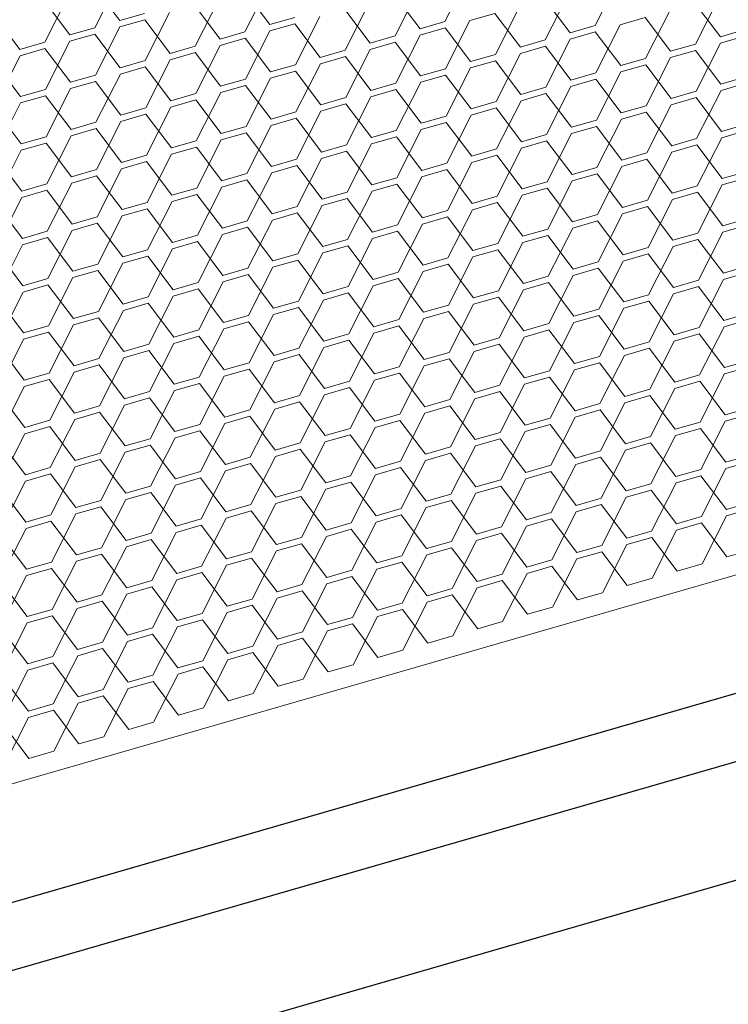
# Model space of a CAD drawing. Header units: millimetres. Extents: x 3925 to 5043, y -86 to 778.
# Tile 373 of 439: x 4920.66 to 4926.97, y 514.67 to 523.44. Entities that reach past the tile are written whole.
import ezdxf

# ---------------------------------------------------------------- set-up
doc = ezdxf.new("R2010")
doc.units = ezdxf.units.MM
doc.header["$LTSCALE"] = 46.255
doc.layers.add('H30K-DUST-FIDXF_CONTINUOUS_LINE', color=7, linetype='CONTINUOUS')
doc.layers.add('H30K-SPONGE-DXF_CONTINUOUS_LINE', color=7, linetype='CONTINUOUS')

msp = doc.modelspace()

# ---------------------------------------------------------------- linework, layer by layer
at = {"layer": 'H30K-DUST-FIDXF_CONTINUOUS_LINE', "color": 7, "linetype": 'Continuous', "lineweight": 0}
for p, q in [((4974.4435, 532.1964), (4911.206, 513.9186)), ((4921.3304, 523.3657), (4921.5477, 523.7944)), ((4924.4475, 523.4217), (4924.6648, 523.8504)), ((4925.7841, 523.3856), (4926.0014, 523.8143)), ((4921.5523, 523.4299), (4921.3258, 523.7303)), ((4922.889, 523.3937), (4922.6625, 523.6941)), ((4922.6671, 523.3296), (4922.8843, 523.7583)), ((4924.0037, 523.2935), (4924.221, 523.7221)), ((4921.1085, 523.3016), (4920.882, 523.602)), ((4920.8867, 523.2375), (4921.1039, 523.6661)), ((4922.2233, 523.2013), (4922.4406, 523.63)), ((4924.2256, 523.3576), (4923.9991, 523.658)), ((4925.5623, 523.3215), (4925.3358, 523.6219)), ((4925.3404, 523.2573), (4925.5576, 523.686)), ((4926.677, 523.2212), (4926.8943, 523.6499)), ((4922.4452, 523.2655), (4922.2187, 523.5659)), ((4923.7818, 523.2293), (4923.5553, 523.5297)), ((4923.5599, 523.1652), (4923.7772, 523.5939)), ((4924.8966, 523.1291), (4925.1139, 523.5577)), ((4926.2332, 523.0929), (4926.4505, 523.5216)), ((4926.8989, 523.2853), (4926.6724, 523.5857)), ((4920.6648, 523.1733), (4920.4383, 523.4737)), ((4921.5523, 523.4299), (4921.7742, 523.494)), ((4921.7749, 523.4376), (4921.553, 523.3735)), ((4922.0014, 523.1372), (4921.7749, 523.4376)), ((4921.7795, 523.0731), (4921.9968, 523.5017)), ((4922.889, 523.3937), (4923.1108, 523.4579)), ((4923.1162, 523.0369), (4923.3334, 523.4656)), ((4924.4528, 523.0008), (4924.6701, 523.4295)), ((4924.892, 523.4936), (4924.6701, 523.4295)), ((4925.1185, 523.1932), (4924.892, 523.4936)), ((4926.2286, 523.4575), (4926.0067, 523.3933)), ((4926.4551, 523.1571), (4926.2286, 523.4575)), ((4921.1085, 523.3016), (4921.3304, 523.3657)), ((4921.3358, 522.9448), (4921.553, 523.3735)), ((4923.1116, 523.4015), (4922.8897, 523.3373)), ((4923.3381, 523.1011), (4923.1116, 523.4015)), ((4924.2256, 523.3576), (4924.4475, 523.4217)), ((4924.4482, 523.3653), (4924.2263, 523.3012)), ((4924.6747, 523.0649), (4924.4482, 523.3653)), ((4925.5623, 523.3215), (4925.7841, 523.3856)), ((4925.7895, 522.9647), (4926.0067, 523.3933)), ((4926.8989, 523.2853), (4927.1208, 523.3495)), ((4921.3311, 523.3093), (4921.1093, 523.2452)), ((4921.5576, 523.0089), (4921.3311, 523.3093)), ((4922.4452, 523.2655), (4922.6671, 523.3296)), ((4922.6678, 523.2732), (4922.4459, 523.2091)), ((4922.8943, 522.9728), (4922.6678, 523.2732)), ((4922.6724, 522.9087), (4922.8897, 523.3373)), ((4923.7818, 523.2293), (4924.0037, 523.2935)), ((4924.0091, 522.8725), (4924.2263, 523.3012)), ((4925.1185, 523.1932), (4925.3404, 523.2573)), ((4925.3457, 522.8364), (4925.563, 523.2651)), ((4925.7849, 523.3292), (4925.563, 523.2651)), ((4926.0114, 523.0288), (4925.7849, 523.3292)), ((4927.1215, 523.2931), (4926.8996, 523.2289)), ((4920.6648, 523.1733), (4920.8867, 523.2375)), ((4920.8874, 523.1811), (4920.6655, 523.1169)), ((4921.1139, 522.8807), (4920.8874, 523.1811)), ((4920.892, 522.8165), (4921.1093, 523.2452)), ((4922.0014, 523.1372), (4922.2233, 523.2013)), ((4922.2286, 522.7804), (4922.4459, 523.2091)), ((4923.3381, 523.1011), (4923.5599, 523.1652)), ((4923.5653, 522.7443), (4923.7825, 523.1729)), ((4924.0044, 523.2371), (4923.7825, 523.1729)), ((4924.2309, 522.9367), (4924.0044, 523.2371)), ((4925.3411, 523.2009), (4925.1192, 523.1368)), ((4925.5676, 522.9005), (4925.3411, 523.2009)), ((4926.4551, 523.1571), (4926.677, 523.2212)), ((4926.6777, 523.1648), (4926.4558, 523.1007)), ((4926.9042, 522.8644), (4926.6777, 523.1648)), ((4926.6823, 522.8003), (4926.8996, 523.2289)), ((4920.4482, 522.6883), (4920.6655, 523.1169)), ((4921.7849, 522.6521), (4922.0021, 523.0808)), ((4922.224, 523.1449), (4922.0021, 523.0808)), ((4922.4505, 522.8445), (4922.224, 523.1449)), ((4923.5607, 523.1088), (4923.3388, 523.0447)), ((4923.7872, 522.8084), (4923.5607, 523.1088)), ((4924.6747, 523.0649), (4924.8966, 523.1291)), ((4924.9019, 522.7081), (4925.1192, 523.1368)), ((4926.0114, 523.0288), (4926.2332, 523.0929)), ((4926.2386, 522.672), (4926.4558, 523.1007)), ((4920.6701, 522.7524), (4920.4436, 523.0528)), ((4921.5576, 523.0089), (4921.7795, 523.0731)), ((4921.7802, 523.0167), (4921.5584, 522.9525)), ((4922.0067, 522.7163), (4921.7802, 523.0167)), ((4922.8943, 522.9728), (4923.1162, 523.0369)), ((4923.1215, 522.616), (4923.3388, 523.0447)), ((4924.2309, 522.9367), (4924.4528, 523.0008)), ((4924.4582, 522.5799), (4924.6754, 523.0085)), ((4924.8973, 523.0727), (4924.6754, 523.0085)), ((4925.1238, 522.7723), (4924.8973, 523.0727)), ((4926.234, 523.0365), (4926.0121, 522.9724)), ((4926.4605, 522.7361), (4926.234, 523.0365)), ((4921.1139, 522.8807), (4921.3358, 522.9448)), ((4921.3411, 522.5239), (4921.5584, 522.9525)), ((4922.4505, 522.8445), (4922.6724, 522.9087)), ((4922.6777, 522.4877), (4922.895, 522.9164)), ((4923.1169, 522.9805), (4922.895, 522.9164)), ((4923.3434, 522.6801), (4923.1169, 522.9805)), ((4924.4535, 522.9444), (4924.2317, 522.8803)), ((4924.68, 522.644), (4924.4535, 522.9444)), ((4925.5676, 522.9005), (4925.7895, 522.9647)), ((4925.7902, 522.9083), (4925.5683, 522.8441)), ((4926.0167, 522.6079), (4925.7902, 522.9083)), ((4925.7948, 522.5437), (4926.0121, 522.9724)), ((4926.9042, 522.8644), (4927.1261, 522.9285)), ((4920.6701, 522.7524), (4920.892, 522.8165)), ((4920.8973, 522.3956), (4921.1146, 522.8243)), ((4921.3365, 522.8884), (4921.1146, 522.8243)), ((4921.563, 522.588), (4921.3365, 522.8884)), ((4922.6731, 522.8523), (4922.4512, 522.7881)), ((4922.8996, 522.5519), (4922.6731, 522.8523)), ((4923.7872, 522.8084), (4924.0091, 522.8725)), ((4924.0098, 522.8161), (4923.7879, 522.752)), ((4924.2363, 522.5157), (4924.0098, 522.8161)), ((4924.0144, 522.4516), (4924.2317, 522.8803)), ((4925.1238, 522.7723), (4925.3457, 522.8364)), ((4925.351, 522.4155), (4925.5683, 522.8441)), ((4927.1268, 522.8721), (4926.9049, 522.808)), ((4920.8927, 522.7601), (4920.6708, 522.696)), ((4921.1192, 522.4597), (4920.8927, 522.7601)), ((4922.0067, 522.7163), (4922.2286, 522.7804)), ((4922.2293, 522.724), (4922.0075, 522.6599)), ((4922.4558, 522.4236), (4922.2293, 522.724)), ((4922.234, 522.3595), (4922.4512, 522.7881)), ((4923.3434, 522.6801), (4923.5653, 522.7443)), ((4923.5706, 522.3233), (4923.7879, 522.752)), ((4925.3464, 522.78), (4925.1245, 522.7159)), ((4925.5729, 522.4796), (4925.3464, 522.78)), ((4926.4605, 522.7361), (4926.6823, 522.8003)), ((4926.6831, 522.7439), (4926.4612, 522.6797)), ((4926.9096, 522.4435), (4926.6831, 522.7439)), ((4926.6877, 522.3793), (4926.9049, 522.808)), ((4920.4535, 522.2673), (4920.6708, 522.696)), ((4921.563, 522.588), (4921.7849, 522.6521)), ((4921.7902, 522.2312), (4922.0075, 522.6599)), ((4923.566, 522.6879), (4923.3441, 522.6237)), ((4923.7925, 522.3875), (4923.566, 522.6879)), ((4924.68, 522.644), (4924.9019, 522.7081)), ((4924.9026, 522.6517), (4924.6808, 522.5876)), ((4925.1291, 522.3513), (4924.9026, 522.6517)), ((4924.9073, 522.2872), (4925.1245, 522.7159)), ((4926.0167, 522.6079), (4926.2386, 522.672)), ((4926.2439, 522.2511), (4926.4612, 522.6797)), ((4920.6754, 522.3315), (4920.4489, 522.6319)), ((4921.7856, 522.5957), (4921.5637, 522.5316)), ((4922.0121, 522.2953), (4921.7856, 522.5957)), ((4922.8996, 522.5519), (4923.1215, 522.616)), ((4923.1222, 522.5596), (4922.9003, 522.4955)), ((4923.3487, 522.2592), (4923.1222, 522.5596)), ((4923.1268, 522.1951), (4923.3441, 522.6237)), ((4924.2363, 522.5157), (4924.4582, 522.5799)), ((4924.4635, 522.1589), (4924.6808, 522.5876)), ((4925.8001, 522.1228), (4926.0174, 522.5515)), ((4926.2393, 522.6156), (4926.0174, 522.5515)), ((4926.4658, 522.3152), (4926.2393, 522.6156)), ((4921.1192, 522.4597), (4921.3411, 522.5239)), ((4921.3418, 522.4675), (4921.1199, 522.4034)), ((4921.5683, 522.1671), (4921.3418, 522.4675)), ((4921.3464, 522.1029), (4921.5637, 522.5316)), ((4922.4558, 522.4236), (4922.6777, 522.4877)), ((4922.6831, 522.0668), (4922.9003, 522.4955)), ((4924.4589, 522.5235), (4924.237, 522.4593)), ((4924.6854, 522.2231), (4924.4589, 522.5235)), ((4925.5729, 522.4796), (4925.7948, 522.5437)), ((4925.7955, 522.4873), (4925.5736, 522.4232)), ((4926.022, 522.1869), (4925.7955, 522.4873)), ((4926.9096, 522.4435), (4927.1314, 522.5076)), ((4920.6754, 522.3315), (4920.8973, 522.3956)), ((4920.9026, 521.9747), (4921.1199, 522.4034)), ((4922.6784, 522.4314), (4922.4566, 522.3672)), ((4922.905, 522.1309), (4922.6784, 522.4314)), ((4923.7925, 522.3875), (4924.0144, 522.4516)), ((4924.0151, 522.3952), (4923.7932, 522.3311)), ((4924.2416, 522.0948), (4924.0151, 522.3952)), ((4924.0197, 522.0307), (4924.237, 522.4593)), ((4925.1291, 522.3513), (4925.351, 522.4155)), ((4925.3564, 521.9945), (4925.5736, 522.4232)), ((4926.4658, 522.3152), (4926.6877, 522.3793)), ((4926.693, 521.9584), (4926.9103, 522.3871)), ((4927.1322, 522.4512), (4926.9103, 522.3871)), ((4920.898, 522.3392), (4920.6761, 522.2751)), ((4921.1245, 522.0388), (4920.898, 522.3392)), ((4922.0121, 522.2953), (4922.234, 522.3595)), ((4922.2347, 522.3031), (4922.0128, 522.239)), ((4922.4612, 522.0027), (4922.2347, 522.3031)), ((4922.2393, 521.9385), (4922.4566, 522.3672)), ((4923.3487, 522.2592), (4923.5706, 522.3233)), ((4923.5759, 521.9024), (4923.7932, 522.3311)), ((4924.6854, 522.2231), (4924.9073, 522.2872)), ((4924.9126, 521.8663), (4925.1299, 522.295)), ((4925.3517, 522.3591), (4925.1299, 522.295)), ((4925.5782, 522.0587), (4925.3517, 522.3591)), ((4926.6884, 522.323), (4926.4665, 522.2588)), ((4926.9149, 522.0225), (4926.6884, 522.323)), ((4920.6808, 521.9105), (4920.4543, 522.211)), ((4920.4589, 521.8464), (4920.6761, 522.2751)), ((4921.5683, 522.1671), (4921.7902, 522.2312)), ((4921.7955, 521.8103), (4922.0128, 522.239)), ((4923.1322, 521.7741), (4923.3494, 522.2028)), ((4923.5713, 522.267), (4923.3494, 522.2028)), ((4923.7978, 521.9665), (4923.5713, 522.267)), ((4924.908, 522.2308), (4924.6861, 522.1667)), ((4925.1345, 521.9304), (4924.908, 522.2308)), ((4926.022, 522.1869), (4926.2439, 522.2511)), ((4926.2492, 521.8301), (4926.4665, 522.2588)), ((4921.3518, 521.682), (4921.569, 522.1107)), ((4921.7909, 522.1748), (4921.569, 522.1107)), ((4922.0174, 521.8744), (4921.7909, 522.1748)), ((4922.905, 522.1309), (4923.1268, 522.1951)), ((4923.1276, 522.1387), (4922.9057, 522.0746)), ((4923.3541, 521.8383), (4923.1276, 522.1387)), ((4924.2416, 522.0948), (4924.4635, 522.1589)), ((4924.4688, 521.738), (4924.6861, 522.1667)), ((4925.5782, 522.0587), (4925.8001, 522.1228)), ((4925.8055, 521.7019), (4926.0227, 522.1306)), ((4926.2446, 522.1947), (4926.0227, 522.1306)), ((4926.4711, 521.8943), (4926.2446, 522.1947)), ((4921.1245, 522.0388), (4921.3464, 522.1029)), ((4921.3471, 522.0466), (4921.1252, 521.9824)), ((4921.5736, 521.7462), (4921.3471, 522.0466)), ((4922.4612, 522.0027), (4922.6831, 522.0668)), ((4922.6884, 521.6459), (4922.9057, 522.0746)), ((4923.7978, 521.9665), (4924.0197, 522.0307)), ((4924.025, 521.6098), (4924.2423, 522.0384)), ((4924.4642, 522.1026), (4924.2423, 522.0384)), ((4924.6907, 521.8021), (4924.4642, 522.1026)), ((4925.8008, 522.0664), (4925.579, 522.0023)), ((4926.0273, 521.766), (4925.8008, 522.0664)), ((4926.9149, 522.0225), (4927.1368, 522.0867)), ((4927.1375, 522.0303), (4926.9156, 521.9662)), ((4920.6808, 521.9105), (4920.9026, 521.9747)), ((4920.908, 521.5538), (4921.1252, 521.9824)), ((4922.0174, 521.8744), (4922.2393, 521.9385)), ((4922.2446, 521.5176), (4922.4619, 521.9463)), ((4922.6838, 522.0104), (4922.4619, 521.9463)), ((4922.9103, 521.71), (4922.6838, 522.0104)), ((4924.0204, 521.9743), (4923.7985, 521.9102)), ((4924.2469, 521.6739), (4924.0204, 521.9743)), ((4925.1345, 521.9304), (4925.3564, 521.9945)), ((4925.3571, 521.9382), (4925.1352, 521.874)), ((4925.5836, 521.6378), (4925.3571, 521.9382)), ((4925.3617, 521.5736), (4925.579, 522.0023)), ((4926.4711, 521.8943), (4926.693, 521.9584)), ((4926.6983, 521.5375), (4926.9156, 521.9662)), ((4920.4642, 521.4255), (4920.6815, 521.8542)), ((4920.9034, 521.9183), (4920.6815, 521.8542)), ((4921.1299, 521.6179), (4920.9034, 521.9183)), ((4922.24, 521.8822), (4922.0181, 521.818)), ((4922.4665, 521.5818), (4922.24, 521.8822)), ((4923.3541, 521.8383), (4923.5759, 521.9024)), ((4923.5813, 521.4815), (4923.7985, 521.9102)), ((4924.6907, 521.8021), (4924.9126, 521.8663)), ((4924.9179, 521.4454), (4925.1352, 521.874)), ((4926.6937, 521.902), (4926.4718, 521.8379)), ((4926.9202, 521.6016), (4926.6937, 521.902)), ((4920.6861, 521.4896), (4920.4596, 521.79)), ((4921.5736, 521.7462), (4921.7955, 521.8103)), ((4921.8009, 521.3894), (4922.0181, 521.818)), ((4922.9103, 521.71), (4923.1322, 521.7741)), ((4923.1375, 521.3532), (4923.3548, 521.7819)), ((4923.5767, 521.846), (4923.3548, 521.7819)), ((4923.8032, 521.5456), (4923.5767, 521.846)), ((4924.9133, 521.8099), (4924.6914, 521.7458)), ((4925.1398, 521.5095), (4924.9133, 521.8099)), ((4926.0273, 521.766), (4926.2492, 521.8301)), ((4926.2499, 521.7738), (4926.0281, 521.7096)), ((4926.4765, 521.4734), (4926.2499, 521.7738)), ((4926.2546, 521.4092), (4926.4718, 521.8379)), ((4921.1299, 521.6179), (4921.3518, 521.682)), ((4921.3571, 521.2611), (4921.5744, 521.6898)), ((4921.7962, 521.7539), (4921.5744, 521.6898)), ((4922.0227, 521.4535), (4921.7962, 521.7539)), ((4923.1329, 521.7178), (4922.911, 521.6536)), ((4923.3594, 521.4174), (4923.1329, 521.7178)), ((4924.2469, 521.6739), (4924.4688, 521.738)), ((4924.4695, 521.6816), (4924.2476, 521.6175)), ((4924.696, 521.3812), (4924.4695, 521.6816)), ((4924.4741, 521.3171), (4924.6914, 521.7458)), ((4925.5836, 521.6378), (4925.8055, 521.7019)), ((4925.8108, 521.281), (4926.0281, 521.7096)), ((4921.3525, 521.6256), (4921.1306, 521.5615)), ((4921.579, 521.3252), (4921.3525, 521.6256)), ((4922.4665, 521.5818), (4922.6884, 521.6459)), ((4922.6891, 521.5895), (4922.4672, 521.5254)), ((4922.9156, 521.2891), (4922.6891, 521.5895)), ((4922.6937, 521.225), (4922.911, 521.6536)), ((4923.8032, 521.5456), (4924.025, 521.6098)), ((4924.0304, 521.1888), (4924.2476, 521.6175)), ((4925.8062, 521.6455), (4925.5843, 521.5814)), ((4926.0327, 521.3451), (4925.8062, 521.6455)), ((4926.9202, 521.6016), (4927.1421, 521.6658)), ((4927.1428, 521.6094), (4926.9209, 521.5452)), ((4920.6861, 521.4896), (4920.908, 521.5538)), ((4920.9087, 521.4974), (4920.6868, 521.4332)), ((4921.1352, 521.197), (4920.9087, 521.4974)), ((4920.9133, 521.1328), (4921.1306, 521.5615)), ((4922.0227, 521.4535), (4922.2446, 521.5176)), ((4922.25, 521.0967), (4922.4672, 521.5254)), ((4924.0258, 521.5534), (4923.8039, 521.4892)), ((4924.2523, 521.253), (4924.0258, 521.5534)), ((4925.1398, 521.5095), (4925.3617, 521.5736)), ((4925.3624, 521.5172), (4925.1405, 521.4531)), ((4925.5889, 521.2168), (4925.3624, 521.5172)), ((4925.367, 521.1527), (4925.5843, 521.5814)), ((4926.4765, 521.4734), (4926.6983, 521.5375)), ((4926.7037, 521.1166), (4926.9209, 521.5452)), ((4920.4695, 521.0046), (4920.6868, 521.4332)), ((4922.2453, 521.4612), (4922.0235, 521.3971)), ((4922.4718, 521.1608), (4922.2453, 521.4612)), ((4923.3594, 521.4174), (4923.5813, 521.4815)), ((4923.582, 521.4251), (4923.3601, 521.361)), ((4923.8085, 521.1247), (4923.582, 521.4251)), ((4923.5866, 521.0606), (4923.8039, 521.4892)), ((4924.696, 521.3812), (4924.9179, 521.4454)), ((4924.9233, 521.0244), (4925.1405, 521.4531)), ((4926.0327, 521.3451), (4926.2546, 521.4092)), ((4926.2599, 520.9883), (4926.4772, 521.417)), ((4926.6991, 521.4811), (4926.4772, 521.417)), ((4926.9256, 521.1807), (4926.6991, 521.4811)), ((4920.6914, 521.0687), (4920.4649, 521.3691)), ((4921.579, 521.3252), (4921.8009, 521.3894)), ((4921.8016, 521.333), (4921.5797, 521.2688)), ((4922.0281, 521.0326), (4921.8016, 521.333)), ((4921.8062, 520.9684), (4922.0235, 521.3971)), ((4922.9156, 521.2891), (4923.1375, 521.3532)), ((4923.1428, 520.9323), (4923.3601, 521.361)), ((4924.4795, 520.8962), (4924.6967, 521.3248)), ((4924.9186, 521.389), (4924.6967, 521.3248)), ((4925.1451, 521.0886), (4924.9186, 521.389)), ((4926.2553, 521.3528), (4926.0334, 521.2887)), ((4926.4818, 521.0524), (4926.2553, 521.3528)), ((4921.1352, 521.197), (4921.3571, 521.2611)), ((4921.3624, 520.8402), (4921.5797, 521.2688)), ((4923.1382, 521.2968), (4922.9163, 521.2327)), ((4923.3647, 520.9964), (4923.1382, 521.2968)), ((4924.2523, 521.253), (4924.4741, 521.3171)), ((4924.4749, 521.2607), (4924.253, 521.1966)), ((4924.7014, 520.9603), (4924.4749, 521.2607)), ((4925.5889, 521.2168), (4925.8108, 521.281)), ((4925.8161, 520.86), (4926.0334, 521.2887)), ((4926.9256, 521.1807), (4927.1474, 521.2448)), ((4921.3578, 521.2047), (4921.1359, 521.1406)), ((4921.5843, 520.9043), (4921.3578, 521.2047)), ((4922.4718, 521.1608), (4922.6937, 521.225)), ((4922.6944, 521.1686), (4922.4726, 521.1044)), ((4922.9209, 520.8682), (4922.6944, 521.1686)), ((4922.6991, 520.804), (4922.9163, 521.2327)), ((4923.8085, 521.1247), (4924.0304, 521.1888)), ((4924.0357, 520.7679), (4924.253, 521.1966)), ((4925.1451, 521.0886), (4925.367, 521.1527)), ((4925.3724, 520.7318), (4925.5896, 521.1604)), ((4925.8115, 521.2246), (4925.5896, 521.1604)), ((4926.038, 520.9242), (4925.8115, 521.2246)), ((4927.1482, 521.1884), (4926.9263, 521.1243)), ((4920.6914, 521.0687), (4920.9133, 521.1328)), ((4920.914, 521.0764), (4920.6921, 521.0123)), ((4921.1405, 520.776), (4920.914, 521.0764)), ((4920.9186, 520.7119), (4921.1359, 521.1406)), ((4922.0281, 521.0326), (4922.25, 521.0967)), ((4922.2553, 520.6758), (4922.4726, 521.1044)), ((4923.3647, 520.9964), (4923.5866, 521.0606)), ((4923.5919, 520.6396), (4923.8092, 521.0683)), ((4924.0311, 521.1324), (4923.8092, 521.0683)), ((4924.2576, 520.832), (4924.0311, 521.1324)), ((4925.3677, 521.0963), (4925.1459, 521.0322)), ((4925.5942, 520.7959), (4925.3677, 521.0963)), ((4926.4818, 521.0524), (4926.7037, 521.1166)), ((4926.7044, 521.0602), (4926.4825, 520.996)), ((4926.9309, 520.7598), (4926.7044, 521.0602)), ((4926.709, 520.6956), (4926.9263, 521.1243)), ((4920.4749, 520.5836), (4920.6921, 521.0123)), ((4921.8115, 520.5475), (4922.0288, 520.9762)), ((4922.2507, 521.0403), (4922.0288, 520.9762)), ((4922.4772, 520.7399), (4922.2507, 521.0403)), ((4923.5873, 521.0042), (4923.3654, 520.94)), ((4923.8138, 520.7038), (4923.5873, 521.0042)), ((4924.7014, 520.9603), (4924.9233, 521.0244)), ((4924.9286, 520.6035), (4925.1459, 521.0322)), ((4926.038, 520.9242), (4926.2599, 520.9883)), ((4926.2652, 520.5674), (4926.4825, 520.996)), ((4920.6968, 520.6478), (4920.4703, 520.9482)), ((4921.5843, 520.9043), (4921.8062, 520.9684)), ((4921.8069, 520.912), (4921.585, 520.8479)), ((4922.0334, 520.6116), (4921.8069, 520.912)), ((4922.9209, 520.8682), (4923.1428, 520.9323)), ((4923.1482, 520.5114), (4923.3654, 520.94)), ((4924.2576, 520.832), (4924.4795, 520.8962)), ((4924.4848, 520.4752), (4924.7021, 520.9039)), ((4924.924, 520.968), (4924.7021, 520.9039)), ((4925.1505, 520.6676), (4924.924, 520.968)), ((4926.2606, 520.9319), (4926.0387, 520.8678)), ((4926.4871, 520.6315), (4926.2606, 520.9319)), ((4921.1405, 520.776), (4921.3624, 520.8402)), ((4921.3677, 520.4192), (4921.585, 520.8479)), ((4922.4772, 520.7399), (4922.6991, 520.804)), ((4922.7044, 520.3831), (4922.9217, 520.8118)), ((4923.1435, 520.8759), (4922.9217, 520.8118)), ((4923.37, 520.5755), (4923.1435, 520.8759)), ((4924.4802, 520.8398), (4924.2583, 520.7756)), ((4924.7067, 520.5394), (4924.4802, 520.8398)), ((4925.5942, 520.7959), (4925.8161, 520.86)), ((4925.8168, 520.8036), (4925.595, 520.7395)), ((4926.0433, 520.5032), (4925.8168, 520.8036)), ((4925.8215, 520.4391), (4926.0387, 520.8678)), ((4926.9309, 520.7598), (4927.1528, 520.8239)), ((4920.6968, 520.6478), (4920.9186, 520.7119)), ((4920.924, 520.291), (4921.1412, 520.7196)), ((4921.3631, 520.7838), (4921.1412, 520.7196)), ((4921.5896, 520.4834), (4921.3631, 520.7838)), ((4922.6998, 520.7476), (4922.4779, 520.6835)), ((4922.9263, 520.4472), (4922.6998, 520.7476)), ((4923.8138, 520.7038), (4924.0357, 520.7679)), ((4924.0364, 520.7115), (4923.8145, 520.6474)), ((4924.2629, 520.4111), (4924.0364, 520.7115)), ((4924.041, 520.347), (4924.2583, 520.7756)), ((4925.1505, 520.6676), (4925.3724, 520.7318)), ((4925.3777, 520.3108), (4925.595, 520.7395)), ((4927.1535, 520.7675), (4926.9316, 520.7034)), ((4920.9194, 520.6555), (4920.6975, 520.5914)), ((4921.1459, 520.3551), (4920.9194, 520.6555)), ((4922.0334, 520.6116), (4922.2553, 520.6758)), ((4922.256, 520.6194), (4922.0341, 520.5552)), ((4922.4825, 520.319), (4922.256, 520.6194)), ((4922.2606, 520.2548), (4922.4779, 520.6835)), ((4923.37, 520.5755), (4923.5919, 520.6396)), ((4923.5973, 520.2187), (4923.8145, 520.6474)), ((4925.3731, 520.6754), (4925.1512, 520.6112)), ((4925.5996, 520.375), (4925.3731, 520.6754)), ((4926.4871, 520.6315), (4926.709, 520.6956)), ((4926.7097, 520.6392), (4926.4878, 520.5751)), ((4926.9362, 520.3388), (4926.7097, 520.6392)), ((4926.7143, 520.2747), (4926.9316, 520.7034)), ((4920.4802, 520.1627), (4920.6975, 520.5914)), ((4921.5896, 520.4834), (4921.8115, 520.5475)), ((4921.8168, 520.1266), (4922.0341, 520.5552)), ((4923.5926, 520.5832), (4923.3708, 520.5191)), ((4923.8192, 520.2828), (4923.5926, 520.5832)), ((4924.7067, 520.5394), (4924.9286, 520.6035)), ((4924.9293, 520.5471), (4924.7074, 520.483)), ((4925.1558, 520.2467), (4924.9293, 520.5471)), ((4924.9339, 520.1826), (4925.1512, 520.6112)), ((4926.0433, 520.5032), (4926.2652, 520.5674)), ((4926.2706, 520.1464), (4926.4878, 520.5751)), ((4920.7021, 520.2268), (4920.4756, 520.5272)), ((4921.8122, 520.4911), (4921.5903, 520.427)), ((4922.0387, 520.1907), (4921.8122, 520.4911)), ((4922.9263, 520.4472), (4923.1482, 520.5114)), ((4923.1489, 520.455), (4922.927, 520.3908)), ((4923.3754, 520.1546), (4923.1489, 520.455)), ((4923.1535, 520.0904), (4923.3708, 520.5191)), ((4924.2629, 520.4111), (4924.4848, 520.4752)), ((4924.4901, 520.0543), (4924.7074, 520.483)), ((4925.8268, 520.0182), (4926.0441, 520.4468)), ((4926.2659, 520.511), (4926.0441, 520.4468)), ((4926.4924, 520.2106), (4926.2659, 520.511)), ((4921.1459, 520.3551), (4921.3677, 520.4192)), ((4921.3685, 520.3628), (4921.1466, 520.2987)), ((4921.595, 520.0624), (4921.3685, 520.3628)), ((4921.3731, 519.9983), (4921.5903, 520.427)), ((4922.4825, 520.319), (4922.7044, 520.3831)), ((4922.7097, 519.9622), (4922.927, 520.3908)), ((4924.4855, 520.4188), (4924.2636, 520.3547)), ((4924.712, 520.1184), (4924.4855, 520.4188)), ((4925.5996, 520.375), (4925.8215, 520.4391)), ((4925.8222, 520.3827), (4925.6003, 520.3186)), ((4926.0487, 520.0823), (4925.8222, 520.3827)), ((4926.9362, 520.3388), (4927.1581, 520.403)), ((4920.7021, 520.2268), (4920.924, 520.291)), ((4920.9293, 519.87), (4921.1466, 520.2987)), ((4922.7051, 520.3267), (4922.4832, 520.2626)), ((4922.9316, 520.0263), (4922.7051, 520.3267)), ((4923.8192, 520.2828), (4924.041, 520.347)), ((4924.0418, 520.2906), (4923.8199, 520.2264)), ((4924.2683, 519.9902), (4924.0418, 520.2906)), ((4924.0464, 519.926), (4924.2636, 520.3547)), ((4925.1558, 520.2467), (4925.3777, 520.3108)), ((4925.383, 519.8899), (4925.6003, 520.3186)), ((4926.4924, 520.2106), (4926.7143, 520.2747)), ((4926.7197, 519.8538), (4926.9369, 520.2824)), ((4927.1588, 520.3466), (4926.9369, 520.2824)), ((4920.9247, 520.2346), (4920.7028, 520.1704)), ((4921.1512, 519.9342), (4920.9247, 520.2346)), ((4922.0387, 520.1907), (4922.2606, 520.2548)), ((4922.2613, 520.1984), (4922.0394, 520.1343)), ((4922.4878, 519.898), (4922.2613, 520.1984)), ((4922.2659, 519.8339), (4922.4832, 520.2626)), ((4923.3754, 520.1546), (4923.5973, 520.2187)), ((4923.6026, 519.7978), (4923.8199, 520.2264)), ((4924.712, 520.1184), (4924.9339, 520.1826)), ((4924.9392, 519.7616), (4925.1565, 520.1903)), ((4925.3784, 520.2544), (4925.1565, 520.1903)), ((4925.6049, 519.954), (4925.3784, 520.2544)), ((4926.715, 520.2183), (4926.4932, 520.1542)), ((4926.9415, 519.9179), (4926.715, 520.2183)), ((4920.7074, 519.8059), (4920.4809, 520.1063)), ((4920.4855, 519.7418), (4920.7028, 520.1704)), ((4921.595, 520.0624), (4921.8168, 520.1266)), ((4921.8222, 519.7056), (4922.0394, 520.1343)), ((4923.1588, 519.6695), (4923.3761, 520.0982)), ((4923.598, 520.1623), (4923.3761, 520.0982)), ((4923.8245, 519.8619), (4923.598, 520.1623)), ((4924.9346, 520.1262), (4924.7127, 520.062)), ((4925.1611, 519.8258), (4924.9346, 520.1262)), ((4926.0487, 520.0823), (4926.2706, 520.1464)), ((4926.2759, 519.7255), (4926.4932, 520.1542)), ((4921.3784, 519.5774), (4921.5957, 520.006)), ((4921.8176, 520.0702), (4921.5957, 520.006)), ((4922.0441, 519.7698), (4921.8176, 520.0702)), ((4922.9316, 520.0263), (4923.1535, 520.0904)), ((4923.1542, 520.034), (4922.9323, 519.9699)), ((4923.3807, 519.7336), (4923.1542, 520.034)), ((4924.2683, 519.9902), (4924.4901, 520.0543)), ((4924.4955, 519.6334), (4924.7127, 520.062)), ((4925.6049, 519.954), (4925.8268, 520.0182)), ((4925.8321, 519.5972), (4926.0494, 520.0259)), ((4926.2713, 520.09), (4926.0494, 520.0259)), ((4926.4978, 519.7896), (4926.2713, 520.09)), ((4921.1512, 519.9342), (4921.3731, 519.9983)), ((4921.3738, 519.9419), (4921.1519, 519.8778)), ((4921.6003, 519.6415), (4921.3738, 519.9419)), ((4922.4878, 519.898), (4922.7097, 519.9622)), ((4922.7151, 519.5412), (4922.9323, 519.9699)), ((4923.8245, 519.8619), (4924.0464, 519.926)), ((4924.0517, 519.5051), (4924.269, 519.9338)), ((4924.4909, 519.9979), (4924.269, 519.9338)), ((4924.7174, 519.6975), (4924.4909, 519.9979)), ((4925.8275, 519.9618), (4925.6056, 519.8976)), ((4926.054, 519.6614), (4925.8275, 519.9618)), ((4926.9415, 519.9179), (4927.1634, 519.982)), ((4927.1641, 519.9256), (4926.9423, 519.8615)), ((4920.7074, 519.8059), (4920.9293, 519.87)), ((4920.9346, 519.4491), (4921.1519, 519.8778)), ((4922.0441, 519.7698), (4922.2659, 519.8339)), ((4922.2713, 519.413), (4922.4885, 519.8416)), ((4922.7104, 519.9058), (4922.4885, 519.8416)), ((4922.9369, 519.6054), (4922.7104, 519.9058)), ((4924.0471, 519.8696), (4923.8252, 519.8055)), ((4924.2736, 519.5692), (4924.0471, 519.8696)), ((4925.1611, 519.8258), (4925.383, 519.8899)), ((4925.3837, 519.8335), (4925.1618, 519.7694)), ((4925.6102, 519.5331), (4925.3837, 519.8335)), ((4925.3883, 519.469), (4925.6056, 519.8976)), ((4926.4978, 519.7896), (4926.7197, 519.8538)), ((4926.725, 519.4328), (4926.9423, 519.8615)), ((4920.4909, 519.3208), (4920.7081, 519.7495)), ((4920.93, 519.8136), (4920.7081, 519.7495)), ((4921.1565, 519.5132), (4920.93, 519.8136)), ((4922.2667, 519.7775), (4922.0448, 519.7134)), ((4922.4932, 519.4771), (4922.2667, 519.7775)), ((4923.3807, 519.7336), (4923.6026, 519.7978)), ((4923.6079, 519.3768), (4923.8252, 519.8055)), ((4924.7174, 519.6975), (4924.9392, 519.7616)), ((4924.9446, 519.3407), (4925.1618, 519.7694)), ((4926.7204, 519.7974), (4926.4985, 519.7332)), ((4926.9469, 519.497), (4926.7204, 519.7974)), ((4920.7127, 519.385), (4920.4862, 519.6854)), ((4921.6003, 519.6415), (4921.8222, 519.7056)), ((4921.8275, 519.2847), (4922.0448, 519.7134)), ((4922.9369, 519.6054), (4923.1588, 519.6695)), ((4923.1642, 519.2486), (4923.3814, 519.6772)), ((4923.6033, 519.7414), (4923.3814, 519.6772)), ((4923.8298, 519.441), (4923.6033, 519.7414)), ((4924.94, 519.7052), (4924.7181, 519.6411)), ((4925.1665, 519.4048), (4924.94, 519.7052)), ((4926.054, 519.6614), (4926.2759, 519.7255)), ((4926.2766, 519.6691), (4926.0547, 519.605)), ((4926.5031, 519.3687), (4926.2766, 519.6691)), ((4926.2812, 519.3046), (4926.4985, 519.7332)), ((4921.1565, 519.5132), (4921.3784, 519.5774)), ((4921.3837, 519.1564), (4921.601, 519.5851)), ((4921.8229, 519.6492), (4921.601, 519.5851)), ((4922.0494, 519.3488), (4921.8229, 519.6492)), ((4923.1595, 519.6131), (4922.9377, 519.549)), ((4923.386, 519.3127), (4923.1595, 519.6131)), ((4924.2736, 519.5692), (4924.4955, 519.6334)), ((4924.4962, 519.577), (4924.2743, 519.5128)), ((4924.7227, 519.2766), (4924.4962, 519.577)), ((4924.5008, 519.2124), (4924.7181, 519.6411)), ((4925.6102, 519.5331), (4925.8321, 519.5972)), ((4925.8374, 519.1763), (4926.0547, 519.605)), ((4921.3791, 519.521), (4921.1572, 519.4568)), ((4921.6056, 519.2206), (4921.3791, 519.521)), ((4922.4932, 519.4771), (4922.7151, 519.5412)), ((4922.7158, 519.4848), (4922.4939, 519.4207)), ((4922.9423, 519.1844), (4922.7158, 519.4848)), ((4922.7204, 519.1203), (4922.9377, 519.549)), ((4923.8298, 519.441), (4924.0517, 519.5051)), ((4924.057, 519.0842), (4924.2743, 519.5128)), ((4925.8328, 519.5408), (4925.6109, 519.4767)), ((4926.0593, 519.2404), (4925.8328, 519.5408)), ((4926.9469, 519.497), (4927.1688, 519.5611)), ((4927.1695, 519.5047), (4926.9476, 519.4406)), ((4920.7127, 519.385), (4920.9346, 519.4491)), ((4920.9353, 519.3927), (4920.7135, 519.3286)), ((4921.1619, 519.0923), (4920.9353, 519.3927)), ((4920.94, 519.0282), (4921.1572, 519.4568)), ((4922.0494, 519.3488), (4922.2713, 519.413)), ((4922.2766, 518.992), (4922.4939, 519.4207)), ((4924.0524, 519.4487), (4923.8305, 519.3846)), ((4924.2789, 519.1483), (4924.0524, 519.4487)), ((4925.1665, 519.4048), (4925.3883, 519.469)), ((4925.3891, 519.4126), (4925.1672, 519.3484)), ((4925.6156, 519.1122), (4925.3891, 519.4126)), ((4925.3937, 519.048), (4925.6109, 519.4767)), ((4926.5031, 519.3687), (4926.725, 519.4328)), ((4926.7303, 519.0119), (4926.9476, 519.4406)), ((4920.4962, 518.8999), (4920.7135, 519.3286)), ((4922.272, 519.3566), (4922.0501, 519.2924)), ((4922.4985, 519.0562), (4922.272, 519.3566)), ((4923.386, 519.3127), (4923.6079, 519.3768)), ((4923.6086, 519.3204), (4923.3868, 519.2563)), ((4923.8351, 519.02), (4923.6086, 519.3204)), ((4923.6133, 518.9559), (4923.8305, 519.3846)), ((4924.7227, 519.2766), (4924.9446, 519.3407)), ((4924.9499, 518.9198), (4925.1672, 519.3484)), ((4926.0593, 519.2404), (4926.2812, 519.3046)), ((4926.2866, 518.8836), (4926.5038, 519.3123)), ((4926.7257, 519.3764), (4926.5038, 519.3123)), ((4926.9522, 519.076), (4926.7257, 519.3764)), ((4920.7181, 518.964), (4920.4916, 519.2644)), ((4921.6056, 519.2206), (4921.8275, 519.2847)), ((4921.8282, 519.2283), (4921.6063, 519.1642)), ((4922.0547, 518.9279), (4921.8282, 519.2283)), ((4921.8328, 518.8638), (4922.0501, 519.2924)), ((4922.9423, 519.1844), (4923.1642, 519.2486)), ((4923.1695, 518.8276), (4923.3868, 519.2563)), ((4924.5061, 518.7915), (4924.7234, 519.2202)), ((4924.9453, 519.2843), (4924.7234, 519.2202)), ((4925.1718, 518.9839), (4924.9453, 519.2843)), ((4926.2819, 519.2482), (4926.06, 519.184)), ((4926.5084, 518.9478), (4926.2819, 519.2482)), ((4921.1619, 519.0923), (4921.3837, 519.1564)), ((4921.3891, 518.7355), (4921.6063, 519.1642)), ((4923.1649, 519.1922), (4922.943, 519.128)), ((4923.3914, 518.8918), (4923.1649, 519.1922)), ((4924.2789, 519.1483), (4924.5008, 519.2124)), ((4924.5015, 519.156), (4924.2796, 519.0919)), ((4924.728, 518.8556), (4924.5015, 519.156)), ((4925.6156, 519.1122), (4925.8374, 519.1763)), ((4925.8428, 518.7554), (4926.06, 519.184)), ((4926.9522, 519.076), (4927.1741, 519.1402)), ((4921.3845, 519.1), (4921.1626, 519.0359)), ((4921.611, 518.7996), (4921.3845, 519.1)), ((4922.4985, 519.0562), (4922.7204, 519.1203)), ((4922.7211, 519.0639), (4922.4992, 518.9998)), ((4922.9476, 518.7635), (4922.7211, 519.0639)), ((4922.7257, 518.6994), (4922.943, 519.128)), ((4923.8351, 519.02), (4924.057, 519.0842)), ((4924.0624, 518.6632), (4924.2796, 519.0919)), ((4925.1718, 518.9839), (4925.3937, 519.048)), ((4925.399, 518.6271), (4925.6163, 519.0558)), ((4925.8382, 519.1199), (4925.6163, 519.0558)), ((4926.0647, 518.8195), (4925.8382, 519.1199)), ((4927.1748, 519.0838), (4926.9529, 519.0196)), ((4920.7181, 518.964), (4920.94, 519.0282)), ((4920.9407, 518.9718), (4920.7188, 518.9076)), ((4921.1672, 518.6714), (4920.9407, 518.9718)), ((4920.9453, 518.6072), (4921.1626, 519.0359)), ((4922.0547, 518.9279), (4922.2766, 518.992)), ((4922.2819, 518.5711), (4922.4992, 518.9998)), ((4923.3914, 518.8918), (4923.6133, 518.9559)), ((4923.6186, 518.535), (4923.8359, 518.9636)), ((4924.0577, 519.0278), (4923.8359, 518.9636)), ((4924.2842, 518.7274), (4924.0577, 519.0278)), ((4925.3944, 518.9916), (4925.1725, 518.9275)), ((4925.6209, 518.6912), (4925.3944, 518.9916)), ((4926.5084, 518.9478), (4926.7303, 519.0119)), ((4926.731, 518.9555), (4926.5092, 518.8914)), ((4926.9575, 518.6551), (4926.731, 518.9555)), ((4926.7357, 518.591), (4926.9529, 519.0196)), ((4920.5015, 518.479), (4920.7188, 518.9076)), ((4921.8382, 518.4428), (4922.0554, 518.8715)), ((4922.2773, 518.9356), (4922.0554, 518.8715)), ((4922.5038, 518.6352), (4922.2773, 518.9356)), ((4923.614, 518.8995), (4923.3921, 518.8354)), ((4923.8405, 518.5991), (4923.614, 518.8995)), ((4924.728, 518.8556), (4924.9499, 518.9198)), ((4924.9552, 518.4988), (4925.1725, 518.9275)), ((4926.0647, 518.8195), (4926.2866, 518.8836)), ((4926.2919, 518.4627), (4926.5092, 518.8914)), ((4920.7234, 518.5431), (4920.4969, 518.8435)), ((4921.611, 518.7996), (4921.8328, 518.8638)), ((4921.8336, 518.8074), (4921.6117, 518.7432)), ((4922.0601, 518.507), (4921.8336, 518.8074)), ((4922.9476, 518.7635), (4923.1695, 518.8276)), ((4923.1748, 518.4067), (4923.3921, 518.8354)), ((4924.2842, 518.7274), (4924.5061, 518.7915)), ((4924.5115, 518.3706), (4924.7287, 518.7992)), ((4924.9506, 518.8634), (4924.7287, 518.7992)), ((4925.1771, 518.563), (4924.9506, 518.8634)), ((4926.2873, 518.8272), (4926.0654, 518.7631)), ((4926.5138, 518.5268), (4926.2873, 518.8272)), ((4921.1672, 518.6714), (4921.3891, 518.7355)), ((4921.3944, 518.3146), (4921.6117, 518.7432)), ((4922.5038, 518.6352), (4922.7257, 518.6994)), ((4922.731, 518.2784), (4922.9483, 518.7071)), ((4923.1702, 518.7712), (4922.9483, 518.7071)), ((4923.3967, 518.4708), (4923.1702, 518.7712)), ((4924.5068, 518.7351), (4924.285, 518.671)), ((4924.7334, 518.4347), (4924.5068, 518.7351)), ((4925.6209, 518.6912), (4925.8428, 518.7554)), ((4925.8435, 518.699), (4925.6216, 518.6348)), ((4926.07, 518.3986), (4925.8435, 518.699)), ((4925.8481, 518.3344), (4926.0654, 518.7631)), ((4926.9575, 518.6551), (4927.1794, 518.7192)), ((4920.7234, 518.5431), (4920.9453, 518.6072)), ((4920.9506, 518.1863), (4921.1679, 518.615)), ((4921.3898, 518.6791), (4921.1679, 518.615)), ((4921.6163, 518.3787), (4921.3898, 518.6791)), ((4922.7264, 518.643), (4922.5045, 518.5788)), ((4922.9529, 518.3426), (4922.7264, 518.643)), ((4923.8405, 518.5991), (4924.0624, 518.6632)), ((4924.0631, 518.6068), (4923.8412, 518.5427)), ((4924.2896, 518.3064), (4924.0631, 518.6068)), ((4924.0677, 518.2423), (4924.285, 518.671)), ((4925.1771, 518.563), (4925.399, 518.6271)), ((4925.4043, 518.2062), (4925.6216, 518.6348)), ((4920.946, 518.5508), (4920.7241, 518.4867)), ((4921.1725, 518.2504), (4920.946, 518.5508)), ((4922.0601, 518.507), (4922.2819, 518.5711)), ((4922.2827, 518.5147), (4922.0608, 518.4506)), ((4922.5092, 518.2143), (4922.2827, 518.5147)), ((4922.2873, 518.1502), (4922.5045, 518.5788)), ((4923.3967, 518.4708), (4923.6186, 518.535)), ((4923.6239, 518.114), (4923.8412, 518.5427)), ((4925.3997, 518.5707), (4925.1778, 518.5066)), ((4925.6262, 518.2703), (4925.3997, 518.5707)), ((4926.5138, 518.5268), (4926.7357, 518.591)), ((4920.5069, 518.058), (4920.7241, 518.4867)), ((4921.6163, 518.3787), (4921.8382, 518.4428)), ((4921.8435, 518.0219), (4922.0608, 518.4506)), ((4923.6193, 518.4786), (4923.3974, 518.4144)), ((4923.8458, 518.1782), (4923.6193, 518.4786)), ((4924.7334, 518.4347), (4924.9552, 518.4988)), ((4924.956, 518.4424), (4924.7341, 518.3783)), ((4925.1825, 518.142), (4924.956, 518.4424)), ((4924.9606, 518.0779), (4925.1778, 518.5066)), ((4926.07, 518.3986), (4926.2919, 518.4627)), ((4920.7287, 518.1222), (4920.5022, 518.4226)), ((4921.8389, 518.3865), (4921.617, 518.3223)), ((4922.0654, 518.086), (4921.8389, 518.3865)), ((4922.9529, 518.3426), (4923.1748, 518.4067)), ((4923.1755, 518.3503), (4922.9536, 518.2862)), ((4923.402, 518.0499), (4923.1755, 518.3503)), ((4923.1801, 517.9858), (4923.3974, 518.4144)), ((4924.2896, 518.3064), (4924.5115, 518.3706)), ((4924.5168, 517.9496), (4924.7341, 518.3783)), ((4921.1725, 518.2504), (4921.3944, 518.3146)), ((4921.3951, 518.2582), (4921.1732, 518.1941)), ((4921.6216, 517.9578), (4921.3951, 518.2582)), ((4921.3997, 517.8936), (4921.617, 518.3223)), ((4922.5092, 518.2143), (4922.731, 518.2784)), ((4922.7364, 517.8575), (4922.9536, 518.2862)), ((4924.5122, 518.3142), (4924.2903, 518.2501)), ((4924.7387, 518.0138), (4924.5122, 518.3142)), ((4925.6262, 518.2703), (4925.8481, 518.3344)), ((4920.7287, 518.1222), (4920.9506, 518.1863)), ((4920.956, 517.7654), (4921.1732, 518.1941)), ((4922.7318, 518.2221), (4922.5099, 518.1579)), ((4922.9583, 517.9216), (4922.7318, 518.2221)), ((4923.8458, 518.1782), (4924.0677, 518.2423)), ((4924.0684, 518.1859), (4923.8465, 518.1218)), ((4924.2949, 517.8855), (4924.0684, 518.1859)), ((4924.073, 517.8214), (4924.2903, 518.2501)), ((4925.1825, 518.142), (4925.4043, 518.2062)), ((4920.9513, 518.1299), (4920.7295, 518.0658)), ((4921.1778, 517.8295), (4920.9513, 518.1299)), ((4922.0654, 518.086), (4922.2873, 518.1502)), ((4922.288, 518.0938), (4922.0661, 518.0297)), ((4922.5145, 517.7934), (4922.288, 518.0938)), ((4922.2926, 517.7292), (4922.5099, 518.1579)), ((4923.402, 518.0499), (4923.6239, 518.114)), ((4923.6293, 517.6931), (4923.8465, 518.1218)), ((4924.7387, 518.0138), (4924.9606, 518.0779)), ((4920.7341, 517.7013), (4920.5076, 518.0017)), ((4920.5122, 517.6371), (4920.7295, 518.0658)), ((4921.6216, 517.9578), (4921.8435, 518.0219)), ((4921.8488, 517.601), (4922.0661, 518.0297)), ((4923.1855, 517.5649), (4923.4027, 517.9935)), ((4923.6246, 518.0577), (4923.4027, 517.9935)), ((4923.8511, 517.7572), (4923.6246, 518.0577)), ((4921.4051, 517.4727), (4921.6223, 517.9014)), ((4921.8442, 517.9655), (4921.6223, 517.9014)), ((4922.0707, 517.6651), (4921.8442, 517.9655)), ((4922.9583, 517.9216), (4923.1801, 517.9858)), ((4923.1809, 517.9294), (4922.959, 517.8653)), ((4923.4074, 517.629), (4923.1809, 517.9294)), ((4924.2949, 517.8855), (4924.5168, 517.9496)), ((4921.1778, 517.8295), (4921.3997, 517.8936)), ((4921.4004, 517.8373), (4921.1786, 517.7731)), ((4921.6269, 517.5369), (4921.4004, 517.8373)), ((4922.5145, 517.7934), (4922.7364, 517.8575)), ((4922.7417, 517.4366), (4922.959, 517.8653)), ((4923.8511, 517.7572), (4924.073, 517.8214)), ((4920.7341, 517.7013), (4920.956, 517.7654)), ((4920.9613, 517.3445), (4921.1786, 517.7731)), ((4922.0707, 517.6651), (4922.2926, 517.7292)), ((4922.2979, 517.3083), (4922.5152, 517.737)), ((4922.7371, 517.8011), (4922.5152, 517.737)), ((4922.9636, 517.5007), (4922.7371, 517.8011)), ((4920.5175, 517.2162), (4920.7348, 517.6449)), ((4920.9567, 517.709), (4920.7348, 517.6449)), ((4921.1832, 517.4086), (4920.9567, 517.709)), ((4922.2933, 517.6729), (4922.0714, 517.6087)), ((4922.5198, 517.3725), (4922.2933, 517.6729)), ((4923.4074, 517.629), (4923.6293, 517.6931)), ((4920.7394, 517.2803), (4920.5129, 517.5807)), ((4921.6269, 517.5369), (4921.8488, 517.601)), ((4921.8542, 517.1801), (4922.0714, 517.6087)), ((4922.9636, 517.5007), (4923.1855, 517.5649)), ((4921.1832, 517.4086), (4921.4051, 517.4727)), ((4921.4104, 517.0518), (4921.6277, 517.4805)), ((4921.8495, 517.5446), (4921.6277, 517.4805)), ((4922.076, 517.2442), (4921.8495, 517.5446)), ((4921.4058, 517.4163), (4921.1839, 517.3522)), ((4921.6323, 517.1159), (4921.4058, 517.4163)), ((4922.5198, 517.3725), (4922.7417, 517.4366)), ((4920.7394, 517.2803), (4920.9613, 517.3445)), ((4920.962, 517.2881), (4920.7401, 517.2239)), ((4921.1885, 516.9877), (4920.962, 517.2881)), ((4920.9666, 516.9235), (4921.1839, 517.3522)), ((4922.076, 517.2442), (4922.2979, 517.3083)), ((4920.5228, 516.7953), (4920.7401, 517.2239)), ((4920.7447, 516.8594), (4920.5182, 517.1598)), ((4921.6323, 517.1159), (4921.8542, 517.1801)), ((4921.1885, 516.9877), (4921.4104, 517.0518)), ((4920.7447, 516.8594), (4920.9666, 516.9235))]:
    msp.add_line(p, q, dxfattribs=at)
at = {"layer": 'H30K-DUST-FIDXF_CONTINUOUS_LINE', "color": 7, "linetype": 'Continuous'}
msp.add_line((4975.5662, 531.4648), (4910.5628, 512.6765), dxfattribs=at)
at = {"layer": 'H30K-SPONGE-DXF_CONTINUOUS_LINE', "color": 7, "linetype": 'Continuous'}
for p, q in [((4975.9824, 530.9771), (4910.6148, 512.0836)), ((4910.6282, 511.0313), (4975.9958, 529.9248))]:
    msp.add_line(p, q, dxfattribs=at)

doc.saveas('drawing.dxf')
